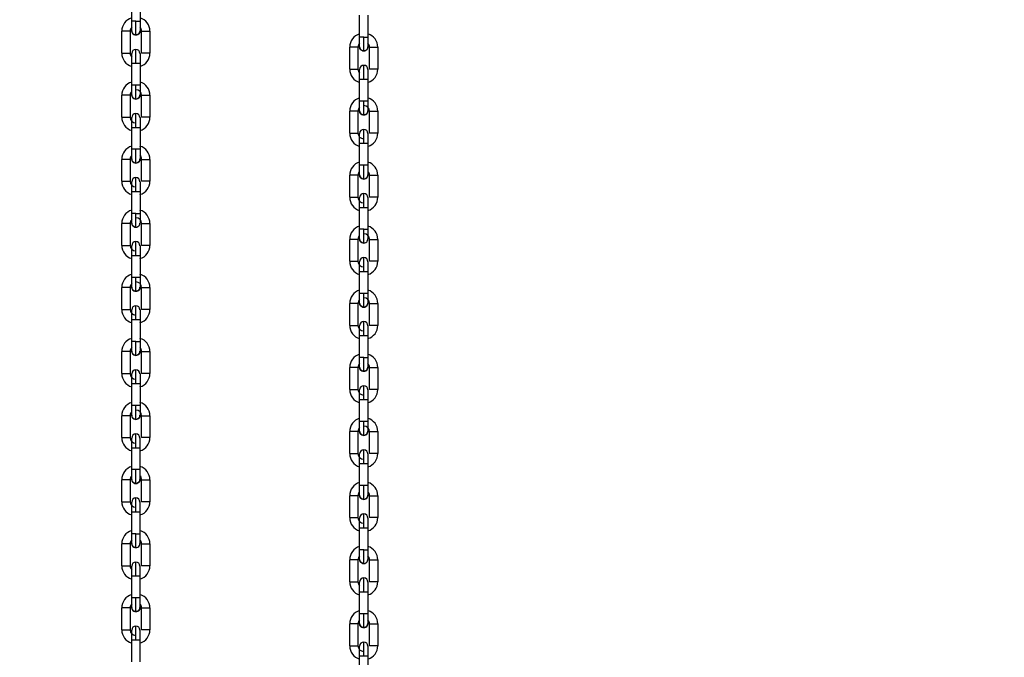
# Model space of a CAD drawing. Header units: inches. Extents: x 170 to 288, y 234 to 248.
# Tile 438 of 480: x 260.326 to 260.95, y 242.041 to 242.446. Entities that reach past the tile are written whole.
import ezdxf

# ---------------------------------------------------------------- set-up
doc = ezdxf.new("R2010")
doc.units = ezdxf.units.IN
doc.header["$LTSCALE"] = 0.25
doc.header["$MEASUREMENT"] = 0
doc.layers.add('ANNOTATIONS', color=1, linetype='Continuous')
doc.layers.add('STANDARD Z GUIDE MOTOR RH', color=7, linetype='Continuous')
doc.styles.add('ARIAL', font='arial.ttf', dxfattribs={"height": 0.09375})
doc.dimstyles.new('STANDARD$0', dxfattribs={"dimtxt": 0.09375, "dimasz": 0.09375, "dimexe": 0.03125, "dimexo": 0.046875, "dimgap": 0.09, "dimtad": 0, "dimtih": 1, "dimtoh": 1, "dimdec": 4, "dimzin": 0, "dimdsep": 46, "dimtxsty": 'ARIAL', "dimcen": 0.09, "dimadec": 0, "dimazin": 0, "dimtfac": 1, "dimtdec": 4, "dimtofl": 0, "dimtmove": 0, "dimatfit": 1, "dimfxl": 1, "dimtolj": 1, "dimtzin": 0, "dimarcsym": 0})

# ---------------------------------------------------------------- blocks, each defined once
blk = doc.blocks.new('*D53')
at = {"layer": 'ANNOTATIONS', "color": 0, "lineweight": -2, "transparency": 16777216}
for p, q in [((259.74769, 244.14378), (261.46263, 244.14378)), ((261.43138, 244.05003), (261.43138, 242.35904)), ((261.43138, 240.23319), (261.43138, 241.92418)), ((260.15394, 240.13944), (261.46263, 240.13944))]:
    blk.add_line(p, q, dxfattribs=at)
at = {"layer": 'ANNOTATIONS', "color": 0, "transparency": 16777216}
for points in [[(261.41575, 244.05003), (261.447, 244.05003), (261.43138, 244.14378)], [(261.41575, 240.23319), (261.447, 240.23319), (261.43138, 240.13944)]]:
    blk.add_solid(points, dxfattribs=at)
at = {"layer": 'defpoints', "color": 0, "transparency": 16777216}
for p in [(259.70081, 244.14378), (261.43138, 244.14378), (260.10706, 240.13944)]:
    blk.add_point(p, dxfattribs=at)
at = {"layer": 'ANNOTATIONS', "color": 0, "transparency": 16777216, "insert": (261.43138, 242.14161), "char_height": 0.09375, "attachment_point": 5, "style": 'ARIAL'}
blk.add_mtext('\\A1;OPENING \\PHEIGHT', dxfattribs=at)

msp = doc.modelspace()

# ---------------------------------------------------------------- linework, layer by layer
at = {"layer": 'STANDARD Z GUIDE MOTOR RH'}
for p, q in [((260.39658, 242.44461), (260.39658, 242.45852)), ((260.40183, 242.45852), (260.40183, 242.44461)), ((260.54117, 242.4345), (260.54117, 242.44841)), ((260.54642, 242.44841), (260.54642, 242.4345)), ((260.39921, 242.44461), (260.39658, 242.44461)), ((260.39028, 242.42428), (260.39028, 242.43819)), ((260.39553, 242.43819), (260.39553, 242.42428)), ((260.40288, 242.42428), (260.40288, 242.43819)), ((260.40813, 242.43819), (260.40813, 242.42428)), ((260.5438, 242.4345), (260.54117, 242.4345)), ((260.40813, 242.42428), (260.40288, 242.42428)), ((260.53487, 242.41417), (260.53487, 242.42808)), ((260.54012, 242.42808), (260.54012, 242.41417)), ((260.54747, 242.41417), (260.54747, 242.42808)), ((260.55272, 242.42808), (260.55272, 242.41417)), ((260.39658, 242.40395), (260.39658, 242.41786)), ((260.3992, 242.41786), (260.40183, 242.41786)), ((260.40183, 242.41786), (260.40183, 242.40395)), ((260.55272, 242.41417), (260.54747, 242.41417)), ((260.40183, 242.40395), (260.39658, 242.40395)), ((260.54117, 242.39384), (260.54117, 242.40775)), ((260.5438, 242.40775), (260.54642, 242.40775)), ((260.54642, 242.40775), (260.54642, 242.39384)), ((260.39028, 242.38362), (260.39028, 242.39753)), ((260.39553, 242.39753), (260.39553, 242.38362)), ((260.40288, 242.38362), (260.40288, 242.39753)), ((260.40813, 242.39753), (260.40813, 242.38362)), ((260.54642, 242.39384), (260.54117, 242.39384)), ((260.53487, 242.37351), (260.53487, 242.38742)), ((260.54012, 242.38742), (260.54012, 242.37351)), ((260.54747, 242.37351), (260.54747, 242.38742)), ((260.55272, 242.38742), (260.55272, 242.37351)), ((260.39028, 242.38362), (260.39553, 242.38362)), ((260.39658, 242.36329), (260.39658, 242.3772)), ((260.39658, 242.3772), (260.40106, 242.3772)), ((260.40183, 242.3772), (260.40183, 242.36329)), ((260.53487, 242.37351), (260.54012, 242.37351)), ((260.54117, 242.35318), (260.54117, 242.36709)), ((260.54117, 242.36709), (260.54565, 242.36709)), ((260.54642, 242.36709), (260.54642, 242.35318)), ((260.3992, 242.36329), (260.39658, 242.36329)), ((260.39028, 242.34296), (260.39028, 242.35687)), ((260.39553, 242.35687), (260.39553, 242.34296)), ((260.40288, 242.34296), (260.40288, 242.35687)), ((260.40288, 242.35687), (260.40813, 242.35687)), ((260.40813, 242.35687), (260.40813, 242.34296)), ((260.5438, 242.35318), (260.54117, 242.35318)), ((260.53487, 242.33285), (260.53487, 242.34676)), ((260.54012, 242.34676), (260.54012, 242.33285)), ((260.54747, 242.33285), (260.54747, 242.34676)), ((260.54747, 242.34676), (260.55272, 242.34676)), ((260.55272, 242.34676), (260.55272, 242.33285)), ((260.39658, 242.32263), (260.39658, 242.33654)), ((260.39658, 242.33654), (260.40183, 242.33654)), ((260.40183, 242.33654), (260.40183, 242.32263)), ((260.3992, 242.32263), (260.39658, 242.32263)), ((260.3992, 242.32263), (260.40183, 242.32263)), ((260.54117, 242.31252), (260.54117, 242.32643)), ((260.54117, 242.32643), (260.54642, 242.32643)), ((260.54642, 242.32643), (260.54642, 242.31252)), ((260.39028, 242.3023), (260.39028, 242.31621)), ((260.39553, 242.31621), (260.39028, 242.31621)), ((260.39553, 242.31621), (260.39553, 242.3023)), ((260.40288, 242.3023), (260.40288, 242.31621)), ((260.40813, 242.31621), (260.40813, 242.3023)), ((260.54379, 242.31252), (260.54117, 242.31252)), ((260.54379, 242.31252), (260.54642, 242.31252)), ((260.53487, 242.29219), (260.53487, 242.3061)), ((260.54012, 242.3061), (260.53487, 242.3061)), ((260.54012, 242.3061), (260.54012, 242.29219)), ((260.54747, 242.29219), (260.54747, 242.3061)), ((260.55272, 242.3061), (260.55272, 242.29219)), ((260.40183, 242.29824), (260.40183, 242.29708)), ((260.40813, 242.3023), (260.40288, 242.3023)), ((260.39658, 242.28197), (260.39658, 242.29588)), ((260.39658, 242.29588), (260.40021, 242.29588)), ((260.40183, 242.29588), (260.40183, 242.28197)), ((260.55272, 242.29219), (260.54747, 242.29219)), ((260.54117, 242.27186), (260.54117, 242.28577)), ((260.54117, 242.28577), (260.5448, 242.28577)), ((260.54642, 242.28813), (260.54642, 242.28697)), ((260.54642, 242.28577), (260.54642, 242.27186)), ((260.40183, 242.28197), (260.3992, 242.28197)), ((260.39028, 242.26163), (260.39028, 242.27555)), ((260.39553, 242.27555), (260.39553, 242.26163)), ((260.40288, 242.26163), (260.40288, 242.27555)), ((260.40813, 242.27555), (260.40813, 242.26163)), ((260.54642, 242.27186), (260.54379, 242.27186)), ((260.53487, 242.25153), (260.53487, 242.26544)), ((260.54012, 242.26544), (260.54012, 242.25153)), ((260.54747, 242.25153), (260.54747, 242.26544)), ((260.55272, 242.26544), (260.55272, 242.25153)), ((260.39658, 242.2413), (260.39658, 242.25521)), ((260.39658, 242.25521), (260.40183, 242.25521)), ((260.40183, 242.25521), (260.40183, 242.2413)), ((260.3992, 242.2413), (260.39658, 242.2413)), ((260.54117, 242.2312), (260.54117, 242.24511)), ((260.54117, 242.24511), (260.54642, 242.24511)), ((260.54642, 242.24511), (260.54642, 242.2312)), ((260.39028, 242.22097), (260.39028, 242.23488)), ((260.39553, 242.23488), (260.39553, 242.22097)), ((260.40288, 242.22097), (260.40288, 242.23488)), ((260.40813, 242.23488), (260.40812, 242.22097)), ((260.54379, 242.2312), (260.54117, 242.2312)), ((260.53487, 242.21087), (260.53487, 242.22478)), ((260.54012, 242.22478), (260.54012, 242.21087)), ((260.54747, 242.21087), (260.54747, 242.22478)), ((260.55272, 242.22478), (260.55272, 242.21087)), ((260.40812, 242.22097), (260.40288, 242.22097)), ((260.39658, 242.20064), (260.39658, 242.21455)), ((260.39658, 242.21455), (260.3992, 242.21455)), ((260.40183, 242.21455), (260.40183, 242.20064)), ((260.55272, 242.21087), (260.54747, 242.21087)), ((260.54117, 242.19054), (260.54117, 242.20445)), ((260.54117, 242.20445), (260.54379, 242.20445)), ((260.54642, 242.20445), (260.54642, 242.19054)), ((260.40183, 242.20064), (260.39658, 242.20064)), ((260.39028, 242.18031), (260.39028, 242.19422)), ((260.39553, 242.19422), (260.39553, 242.18031)), ((260.40287, 242.18031), (260.40287, 242.19422)), ((260.40812, 242.19422), (260.40812, 242.18031)), ((260.54642, 242.19054), (260.54117, 242.19054)), ((260.39028, 242.18031), (260.39553, 242.18031)), ((260.53487, 242.17021), (260.53487, 242.18412)), ((260.54012, 242.18412), (260.54012, 242.17021)), ((260.54747, 242.1702), (260.54747, 242.18412)), ((260.55272, 242.18412), (260.55272, 242.1702)), ((260.39657, 242.15998), (260.39658, 242.17389)), ((260.39658, 242.17389), (260.40106, 242.17389)), ((260.40182, 242.17389), (260.40182, 242.15998)), ((260.53487, 242.17021), (260.54012, 242.17021)), ((260.4002, 242.15998), (260.39657, 242.15998)), ((260.54117, 242.14987), (260.54117, 242.16379)), ((260.54117, 242.16379), (260.54565, 242.16379)), ((260.54642, 242.16378), (260.54642, 242.14987)), ((260.39028, 242.13965), (260.39028, 242.15356)), ((260.39552, 242.15356), (260.39552, 242.13965)), ((260.40287, 242.13965), (260.40287, 242.15356)), ((260.40287, 242.15356), (260.40812, 242.15356)), ((260.40812, 242.15356), (260.40812, 242.13965)), ((260.5448, 242.14987), (260.54117, 242.14987)), ((260.53487, 242.12954), (260.53487, 242.14345)), ((260.54012, 242.14345), (260.54012, 242.12954)), ((260.54747, 242.12954), (260.54747, 242.14345)), ((260.54747, 242.14345), (260.55271, 242.14345)), ((260.55271, 242.14345), (260.55271, 242.12954)), ((260.39657, 242.11932), (260.39657, 242.13323)), ((260.39657, 242.13323), (260.40182, 242.13323)), ((260.40182, 242.13323), (260.40182, 242.11932)), ((260.54117, 242.10921), (260.54117, 242.12312)), ((260.54117, 242.12312), (260.54642, 242.12312)), ((260.54642, 242.12312), (260.54641, 242.10921)), ((260.3992, 242.11932), (260.39657, 242.11932)), ((260.3992, 242.11932), (260.40182, 242.11932)), ((260.39027, 242.09899), (260.39027, 242.1129)), ((260.39552, 242.1129), (260.39027, 242.1129)), ((260.39552, 242.1129), (260.39552, 242.09899)), ((260.40287, 242.09899), (260.40287, 242.1129)), ((260.40812, 242.1129), (260.40812, 242.09899)), ((260.54379, 242.10921), (260.54117, 242.10921)), ((260.54379, 242.10921), (260.54641, 242.10921)), ((260.53487, 242.08888), (260.53487, 242.10279)), ((260.54012, 242.10279), (260.53487, 242.10279)), ((260.54012, 242.10279), (260.54012, 242.08888)), ((260.54746, 242.08888), (260.54746, 242.10279)), ((260.55271, 242.10279), (260.55271, 242.08888)), ((260.39657, 242.07866), (260.39657, 242.09257)), ((260.39657, 242.09257), (260.4002, 242.09257)), ((260.40182, 242.09257), (260.40182, 242.07866)), ((260.54116, 242.06855), (260.54116, 242.08246)), ((260.54116, 242.08246), (260.54479, 242.08246)), ((260.54641, 242.08246), (260.54641, 242.06855)), ((260.40182, 242.07866), (260.3992, 242.07866)), ((260.39027, 242.05833), (260.39027, 242.07224)), ((260.39552, 242.07224), (260.39552, 242.05833)), ((260.40287, 242.05833), (260.40287, 242.07224)), ((260.40812, 242.07224), (260.40812, 242.05833)), ((260.54641, 242.06855), (260.54379, 242.06855)), ((260.53487, 242.04822), (260.53487, 242.06213)), ((260.54011, 242.06213), (260.54011, 242.04822)), ((260.54746, 242.04822), (260.54746, 242.06213)), ((260.55271, 242.06213), (260.55271, 242.04822)), ((260.39657, 242.038), (260.39657, 242.05191)), ((260.39657, 242.05191), (260.40182, 242.05191)), ((260.40182, 242.05191), (260.40182, 242.038)), ((260.54116, 242.02789), (260.54116, 242.0418)), ((260.54116, 242.0418), (260.54641, 242.0418)), ((260.54641, 242.0418), (260.54641, 242.02789))]:
    msp.add_line(p, q, dxfattribs=at)
at = {"layer": 'STANDARD Z GUIDE MOTOR RH', "flags": 128}
for points in [[(260.39658, 242.43844), (260.39658, 242.43891), (260.39658, 242.43948), (260.39658, 242.44225), (260.39658, 242.44341), (260.39658, 242.44461)], [(260.39921, 242.43582), (260.39921, 242.4373), (260.39921, 242.43839), (260.39921, 242.43973), (260.39921, 242.44125), (260.39921, 242.44461)], [(260.40183, 242.44461), (260.40183, 242.44341), (260.40183, 242.44225), (260.40183, 242.44025), (260.40183, 242.43948), (260.40183, 242.43844)], [(260.39553, 242.43819), (260.39533, 242.43819), (260.39028, 242.43819)], [(260.39921, 242.43582), (260.3982, 242.43602), (260.39735, 242.43659), (260.39678, 242.43744), (260.39658, 242.43844)], [(260.40183, 242.43844), (260.40163, 242.43744), (260.40106, 242.43659), (260.40021, 242.43602), (260.39921, 242.43582)], [(260.40288, 242.43819), (260.40308, 242.43819), (260.40365, 242.43819), (260.4045, 242.43819), (260.40813, 242.43819)], [(260.54117, 242.42834), (260.54117, 242.42881), (260.54117, 242.42938), (260.54117, 242.43214), (260.54117, 242.4333), (260.54117, 242.4345)], [(260.5438, 242.42571), (260.5438, 242.42719), (260.5438, 242.42829), (260.5438, 242.42962), (260.5438, 242.43114), (260.5438, 242.4345)], [(260.54642, 242.4345), (260.54642, 242.4333), (260.54642, 242.43214), (260.54642, 242.43014), (260.54642, 242.42938), (260.54642, 242.42834)], [(260.39028, 242.42428), (260.39391, 242.42428), (260.39476, 242.42428), (260.39553, 242.42428)], [(260.39658, 242.42022), (260.39658, 242.42356), (260.39658, 242.42391), (260.39658, 242.42403)], [(260.3992, 242.41786), (260.3992, 242.41958), (260.3992, 242.42123), (260.3992, 242.42275), (260.3992, 242.42517), (260.3992, 242.42598), (260.3992, 242.42665)], [(260.40183, 242.42403), (260.40183, 242.42129), (260.40183, 242.42022), (260.40183, 242.41786)], [(260.54012, 242.42808), (260.53992, 242.42808), (260.53487, 242.42808)], [(260.5438, 242.42571), (260.54279, 242.42591), (260.54194, 242.42648), (260.54137, 242.42733), (260.54117, 242.42834)], [(260.54642, 242.42834), (260.54622, 242.42733), (260.54565, 242.42648), (260.5448, 242.42591), (260.5438, 242.42571)], [(260.54747, 242.42808), (260.54767, 242.42808), (260.54824, 242.42808), (260.54909, 242.42808), (260.55272, 242.42808)], [(260.39658, 242.41786), (260.39658, 242.41906), (260.39658, 242.42022)], [(260.39658, 242.41786), (260.3982, 242.41786), (260.3992, 242.41786)], [(260.5438, 242.40775), (260.5438, 242.40947), (260.5438, 242.41112), (260.5438, 242.41264), (260.5438, 242.41506), (260.5438, 242.41588), (260.5438, 242.41655)], [(260.53487, 242.41417), (260.5385, 242.41417), (260.53935, 242.41417), (260.54012, 242.41417)], [(260.54117, 242.4138), (260.54117, 242.41392)], [(260.54117, 242.41011), (260.54117, 242.41345), (260.54117, 242.4138)], [(260.54117, 242.40775), (260.54117, 242.40896), (260.54117, 242.41011)], [(260.54642, 242.41392), (260.54642, 242.41118)], [(260.54642, 242.41118), (260.54642, 242.41011)], [(260.54642, 242.41011), (260.54642, 242.40775)], [(260.39658, 242.39778), (260.39658, 242.40052), (260.39658, 242.40159), (260.39658, 242.40395)], [(260.3992, 242.39516), (260.3992, 242.39533), (260.3992, 242.39773), (260.3992, 242.39906), (260.3992, 242.40223), (260.3992, 242.40395)], [(260.40183, 242.40395), (260.40183, 242.40159), (260.40183, 242.40052), (260.40183, 242.39778)], [(260.54117, 242.40775), (260.54279, 242.40775), (260.5438, 242.40775)], [(260.39553, 242.39753), (260.39291, 242.39753), (260.3919, 242.39753), (260.39048, 242.39753), (260.39028, 242.39753)], [(260.3992, 242.39516), (260.3982, 242.39536), (260.39735, 242.39593), (260.39678, 242.39678), (260.39658, 242.39778)], [(260.40183, 242.39778), (260.40163, 242.39678), (260.40106, 242.39593), (260.40021, 242.39536), (260.3992, 242.39516)], [(260.40288, 242.39753), (260.40651, 242.39753), (260.40736, 242.39753), (260.40813, 242.39753)], [(260.54117, 242.38767), (260.54117, 242.39042), (260.54117, 242.39148), (260.54117, 242.39384)], [(260.5438, 242.38505), (260.5438, 242.38522), (260.5438, 242.38763), (260.5438, 242.38896), (260.5438, 242.39213), (260.5438, 242.39384)], [(260.54642, 242.39384), (260.54642, 242.39148), (260.54642, 242.39042), (260.54642, 242.38767)], [(260.3992, 242.3772), (260.3992, 242.37891), (260.3992, 242.38056), (260.3992, 242.38342), (260.3992, 242.38451), (260.3992, 242.38599)], [(260.54012, 242.38742), (260.5375, 242.38742), (260.53649, 242.38742), (260.53507, 242.38742), (260.53487, 242.38742)], [(260.5438, 242.38505), (260.54279, 242.38525), (260.54194, 242.38582), (260.54137, 242.38667), (260.54117, 242.38767)], [(260.54642, 242.38767), (260.54622, 242.38667), (260.54565, 242.38582), (260.5448, 242.38525), (260.5438, 242.38505)], [(260.54747, 242.38742), (260.5511, 242.38742), (260.55195, 242.38742), (260.55272, 242.38742)], [(260.39658, 242.38063), (260.39658, 242.38156), (260.39658, 242.38337)], [(260.39658, 242.3784), (260.39658, 242.38063), (260.39658, 242.38156)], [(260.40183, 242.38337), (260.40183, 242.38233), (260.40183, 242.38156), (260.40183, 242.3784), (260.40183, 242.3772)], [(260.40813, 242.38362), (260.40651, 242.38362), (260.4055, 242.38362), (260.40288, 242.38362)], [(260.39658, 242.3772), (260.39658, 242.3784)], [(260.40106, 242.3772), (260.40163, 242.3772), (260.40183, 242.3772)], [(260.54117, 242.37052), (260.54117, 242.37145), (260.54117, 242.37326)], [(260.5438, 242.36709), (260.5438, 242.36881), (260.5438, 242.37046), (260.5438, 242.37331), (260.5438, 242.3744), (260.5438, 242.37588)], [(260.54642, 242.37326), (260.54642, 242.37222), (260.54642, 242.37145), (260.54642, 242.3683), (260.54642, 242.36709)], [(260.55272, 242.37351), (260.5511, 242.37351), (260.55009, 242.37351), (260.54747, 242.37351)], [(260.54117, 242.3683), (260.54117, 242.37052), (260.54117, 242.37145)], [(260.54117, 242.36709), (260.54117, 242.3683)], [(260.54565, 242.36709), (260.54622, 242.36709), (260.54642, 242.36709)], [(260.39658, 242.35712), (260.39658, 242.35816), (260.39658, 242.35893), (260.39658, 242.36209), (260.39658, 242.36329)], [(260.3992, 242.3545), (260.3992, 242.35598), (260.3992, 242.35707), (260.3992, 242.35992), (260.3992, 242.36157), (260.3992, 242.36329)], [(260.40183, 242.36329), (260.40021, 242.36329), (260.3992, 242.36329)], [(260.40183, 242.36329), (260.40183, 242.36208), (260.40183, 242.35986), (260.40183, 242.35893), (260.40183, 242.35712)], [(260.39553, 242.35687), (260.39476, 242.35687), (260.39391, 242.35687), (260.39028, 242.35687)], [(260.3992, 242.3545), (260.3982, 242.3547), (260.39735, 242.35526), (260.39678, 242.35612), (260.39658, 242.35712)], [(260.40183, 242.35712), (260.40163, 242.35612), (260.40106, 242.35526), (260.40021, 242.3547), (260.3992, 242.3545)], [(260.54117, 242.34701), (260.54117, 242.34805), (260.54117, 242.34882), (260.54117, 242.35198), (260.54117, 242.35318)], [(260.5438, 242.34439), (260.5438, 242.34587), (260.5438, 242.34696), (260.5438, 242.34982), (260.5438, 242.35147), (260.5438, 242.35318)], [(260.54642, 242.35318), (260.5448, 242.35318), (260.5438, 242.35318)], [(260.54642, 242.35318), (260.54642, 242.35198), (260.54642, 242.34975), (260.54642, 242.34882), (260.54642, 242.34701)], [(260.39028, 242.34296), (260.3929, 242.34296), (260.39391, 242.34296), (260.39553, 242.34296)], [(260.39658, 242.33654), (260.39658, 242.3389), (260.39658, 242.33996), (260.39658, 242.34271)], [(260.3992, 242.33654), (260.3992, 242.33825), (260.3992, 242.34142), (260.3992, 242.34276), (260.3992, 242.34533)], [(260.40183, 242.34271), (260.40183, 242.33996)], [(260.40813, 242.34296), (260.40793, 242.34296), (260.40736, 242.34296), (260.40288, 242.34296)], [(260.54012, 242.34676), (260.53935, 242.34676), (260.5385, 242.34676), (260.53487, 242.34676)], [(260.5438, 242.34439), (260.54279, 242.34459), (260.54194, 242.34516), (260.54137, 242.34601), (260.54117, 242.34701)], [(260.54642, 242.34701), (260.54622, 242.34601), (260.54565, 242.34516), (260.5448, 242.34459), (260.5438, 242.34439)], [(260.40183, 242.33996), (260.40183, 242.3389)], [(260.40183, 242.3389), (260.40183, 242.33654)], [(260.54379, 242.32643), (260.54379, 242.32815), (260.54379, 242.33132), (260.54379, 242.33265), (260.54379, 242.33522)], [(260.53487, 242.33285), (260.5375, 242.33285), (260.5385, 242.33285), (260.54012, 242.33285)], [(260.54117, 242.32643), (260.54117, 242.32879), (260.54117, 242.32986), (260.54117, 242.3326)], [(260.54642, 242.3326), (260.54642, 242.32986), (260.54642, 242.32879), (260.54642, 242.32643)], [(260.55272, 242.33285), (260.55252, 242.33285), (260.55195, 242.33285), (260.54747, 242.33285)], [(260.39658, 242.31646), (260.39658, 242.3192), (260.39658, 242.32027), (260.39658, 242.32263)], [(260.3992, 242.31383), (260.3992, 242.3145), (260.3992, 242.31532), (260.3992, 242.31774), (260.3992, 242.31926), (260.3992, 242.32091), (260.3992, 242.32263)], [(260.40183, 242.32263), (260.40183, 242.32142), (260.40183, 242.32027), (260.40183, 242.3175), (260.40183, 242.31693), (260.40183, 242.31646)], [(260.3992, 242.31383), (260.3982, 242.31403), (260.39735, 242.3146), (260.39678, 242.31545), (260.39658, 242.31646)], [(260.40288, 242.31621), (260.4055, 242.31621), (260.40651, 242.31621), (260.40813, 242.31621)], [(260.54117, 242.30635), (260.54117, 242.30909), (260.54117, 242.31016), (260.54117, 242.31252)], [(260.54379, 242.30373), (260.54379, 242.3044), (260.54379, 242.30521), (260.54379, 242.30764), (260.54379, 242.30916), (260.54379, 242.3108), (260.54379, 242.31252)], [(260.54642, 242.31252), (260.54642, 242.31132), (260.54642, 242.31016), (260.54642, 242.30739), (260.54642, 242.30682), (260.54642, 242.30635)], [(260.3992, 242.29588), (260.3992, 242.29924), (260.3992, 242.30076), (260.3992, 242.30319), (260.3992, 242.304), (260.3992, 242.30467)], [(260.54379, 242.30373), (260.54279, 242.30393), (260.54194, 242.3045), (260.54137, 242.30535), (260.54117, 242.30635)], [(260.54747, 242.3061), (260.55009, 242.3061), (260.5511, 242.3061), (260.55272, 242.3061)], [(260.39028, 242.3023), (260.39533, 242.3023), (260.39553, 242.3023)], [(260.39658, 242.301), (260.39658, 242.30157), (260.39658, 242.30204)], [(260.39658, 242.29824), (260.39658, 242.301), (260.39658, 242.30157)], [(260.39658, 242.29708), (260.39658, 242.29824)], [(260.40183, 242.30204), (260.40183, 242.30193)], [(260.40183, 242.30193), (260.40183, 242.30157)], [(260.40183, 242.30157), (260.40183, 242.29824)], [(260.39658, 242.29588), (260.39658, 242.29708)], [(260.40021, 242.29588), (260.40106, 242.29588), (260.40183, 242.29588)], [(260.40183, 242.29708), (260.40183, 242.29588)], [(260.53487, 242.29219), (260.53992, 242.29219), (260.54012, 242.29219)], [(260.54117, 242.28813), (260.54117, 242.2909), (260.54117, 242.29147), (260.54117, 242.29194)], [(260.54117, 242.2909), (260.54117, 242.29147)], [(260.54379, 242.28577), (260.54379, 242.28913), (260.54379, 242.29065), (260.54379, 242.29308), (260.54379, 242.29389), (260.54379, 242.29456)], [(260.54642, 242.29194), (260.54642, 242.29182)], [(260.54642, 242.29182), (260.54642, 242.29147), (260.54642, 242.28813)], [(260.54117, 242.28697), (260.54117, 242.28813)], [(260.54117, 242.28577), (260.54117, 242.28697)], [(260.5448, 242.28577), (260.54565, 242.28577), (260.54642, 242.28577)], [(260.54642, 242.28697), (260.54642, 242.28577)], [(260.39658, 242.2758), (260.39658, 242.2776), (260.39658, 242.27854), (260.39658, 242.28076), (260.39658, 242.28197)], [(260.3992, 242.28197), (260.3982, 242.28197), (260.39658, 242.28197)], [(260.3992, 242.27317), (260.3992, 242.27575), (260.3992, 242.27708), (260.3992, 242.28025), (260.3992, 242.28197)], [(260.40183, 242.28197), (260.40183, 242.27961), (260.40183, 242.27854), (260.40183, 242.2758)], [(260.39553, 242.27555), (260.39391, 242.27555), (260.3929, 242.27555), (260.39028, 242.27555)], [(260.3992, 242.27317), (260.3982, 242.27337), (260.39735, 242.27394), (260.39678, 242.27479), (260.39658, 242.2758)], [(260.40183, 242.2758), (260.40163, 242.27479), (260.40106, 242.27394), (260.40021, 242.27337), (260.3992, 242.27317)], [(260.40288, 242.27555), (260.40793, 242.27555), (260.40813, 242.27555)], [(260.54117, 242.26569), (260.54117, 242.2675), (260.54117, 242.26843), (260.54117, 242.27066), (260.54117, 242.27186)], [(260.54379, 242.27186), (260.54279, 242.27186), (260.54117, 242.27186)], [(260.54379, 242.26307), (260.54379, 242.26564), (260.54379, 242.26697), (260.54379, 242.27014), (260.54379, 242.27186)], [(260.54642, 242.27186), (260.54642, 242.2695), (260.54642, 242.26843), (260.54642, 242.26569)], [(260.39028, 242.26163), (260.39048, 242.26163), (260.39105, 242.26163), (260.3919, 242.26163), (260.39553, 242.26163)], [(260.39658, 242.25958), (260.39658, 242.26138)], [(260.3992, 242.25521), (260.3992, 242.25693), (260.3992, 242.25858), (260.3992, 242.2601), (260.3992, 242.26143), (260.3992, 242.26401)], [(260.40183, 242.26138), (260.40183, 242.25958), (260.40183, 242.25864), (260.40183, 242.25642), (260.40183, 242.25521)], [(260.40813, 242.26163), (260.40736, 242.26163), (260.40651, 242.26163), (260.40288, 242.26163)], [(260.54012, 242.26544), (260.5385, 242.26544), (260.53749, 242.26544), (260.53487, 242.26544)], [(260.54379, 242.26307), (260.54279, 242.26327), (260.54194, 242.26383), (260.54137, 242.26469), (260.54117, 242.26569)], [(260.54642, 242.26569), (260.54622, 242.26469), (260.54565, 242.26383), (260.5448, 242.26327), (260.54379, 242.26307)], [(260.54747, 242.26544), (260.55252, 242.26544), (260.55272, 242.26544)], [(260.39658, 242.25864), (260.39658, 242.25958)], [(260.39658, 242.25521), (260.39658, 242.25864)], [(260.54379, 242.24511), (260.54379, 242.24682), (260.54379, 242.24847), (260.54379, 242.24999), (260.54379, 242.25133), (260.54379, 242.2539)], [(260.53487, 242.25153), (260.53507, 242.25153), (260.53564, 242.25153), (260.53649, 242.25153), (260.54012, 242.25153)], [(260.54117, 242.24947), (260.54117, 242.25128)], [(260.54117, 242.24853), (260.54117, 242.24947)], [(260.54117, 242.24511), (260.54117, 242.24853)], [(260.54642, 242.25128), (260.54642, 242.24947), (260.54642, 242.24853), (260.54642, 242.24631), (260.54642, 242.24511)], [(260.55272, 242.25153), (260.55195, 242.25153), (260.5511, 242.25153), (260.54747, 242.25153)], [(260.39658, 242.23514), (260.39658, 242.23561), (260.39658, 242.23618), (260.39658, 242.23894), (260.39658, 242.2401), (260.39658, 242.2413)], [(260.3992, 242.23251), (260.3992, 242.23399), (260.3992, 242.23509), (260.3992, 242.23794), (260.3992, 242.23959), (260.3992, 242.2413)], [(260.40183, 242.2413), (260.40183, 242.2401), (260.40183, 242.23694), (260.40183, 242.23618), (260.40183, 242.23514)], [(260.39553, 242.23488), (260.39533, 242.23488), (260.39028, 242.23488)], [(260.3992, 242.23251), (260.3982, 242.23271), (260.39735, 242.23328), (260.39678, 242.23413), (260.39658, 242.23514)], [(260.40183, 242.23514), (260.40163, 242.23413), (260.40106, 242.23328), (260.40021, 242.23271), (260.3992, 242.23251)], [(260.40288, 242.23488), (260.40308, 242.23488), (260.40364, 242.23488), (260.4045, 242.23488), (260.40813, 242.23488)], [(260.54117, 242.22503), (260.54117, 242.2255), (260.54117, 242.22607), (260.54117, 242.22884), (260.54117, 242.22999), (260.54117, 242.2312)], [(260.54379, 242.2224), (260.54379, 242.22389), (260.54379, 242.22498), (260.54379, 242.22783), (260.54379, 242.22948), (260.54379, 242.2312)], [(260.54642, 242.2312), (260.54642, 242.22999), (260.54642, 242.22684), (260.54642, 242.22607), (260.54642, 242.22503)], [(260.3992, 242.21455), (260.3992, 242.21627), (260.3992, 242.21792), (260.3992, 242.21944), (260.3992, 242.22268), (260.3992, 242.22318), (260.3992, 242.22335)], [(260.54012, 242.22478), (260.53992, 242.22478), (260.53487, 242.22478)], [(260.54379, 242.2224), (260.54279, 242.2226), (260.54194, 242.22317), (260.54137, 242.22402), (260.54117, 242.22503)], [(260.54642, 242.22503), (260.54622, 242.22402), (260.54565, 242.22317), (260.5448, 242.2226), (260.54379, 242.2224)], [(260.54747, 242.22478), (260.54767, 242.22478), (260.54824, 242.22478), (260.54909, 242.22478), (260.55272, 242.22478)], [(260.39028, 242.22097), (260.39391, 242.22097), (260.39476, 242.22097), (260.39553, 242.22097)], [(260.39658, 242.2206), (260.39658, 242.22072)], [(260.39658, 242.21576), (260.39658, 242.21691), (260.39658, 242.2206)], [(260.40183, 242.22072), (260.40183, 242.21798), (260.40183, 242.21691), (260.40183, 242.21455)], [(260.39658, 242.21455), (260.39658, 242.21576)], [(260.3992, 242.21455), (260.40021, 242.21455), (260.40183, 242.21455)], [(260.53487, 242.21087), (260.5385, 242.21087), (260.53935, 242.21087), (260.54012, 242.21087)], [(260.54117, 242.2105), (260.54117, 242.21061)], [(260.54117, 242.20565), (260.54117, 242.20681), (260.54117, 242.2105)], [(260.54379, 242.20445), (260.54379, 242.20616), (260.54379, 242.20781), (260.54379, 242.20933), (260.54379, 242.21257), (260.54379, 242.21307), (260.54379, 242.21324)], [(260.54642, 242.21061), (260.54642, 242.20787)], [(260.54117, 242.20445), (260.54117, 242.20565)], [(260.54379, 242.20445), (260.5448, 242.20445), (260.54642, 242.20445)], [(260.54642, 242.20787), (260.54642, 242.20681), (260.54642, 242.20445)], [(260.39658, 242.19447), (260.39658, 242.19722), (260.39658, 242.19828), (260.39658, 242.20064)], [(260.3992, 242.19185), (260.3992, 242.19202), (260.3992, 242.19252), (260.3992, 242.19576), (260.3992, 242.19728), (260.3992, 242.19893), (260.3992, 242.20064)], [(260.40183, 242.20064), (260.40183, 242.19828), (260.40183, 242.19722), (260.40183, 242.19447)], [(260.39553, 242.19422), (260.3929, 242.19422), (260.3919, 242.19422), (260.39028, 242.19422)], [(260.3992, 242.19185), (260.3982, 242.19205), (260.39734, 242.19262), (260.39678, 242.19347), (260.39658, 242.19447)], [(260.40183, 242.19447), (260.40163, 242.19347), (260.40106, 242.19262), (260.4002, 242.19205), (260.3992, 242.19185)], [(260.40287, 242.19422), (260.4065, 242.19422), (260.40736, 242.19422), (260.40812, 242.19422)], [(260.54117, 242.18437), (260.54117, 242.18711), (260.54117, 242.18818), (260.54117, 242.19054)], [(260.54379, 242.18174), (260.54379, 242.18191), (260.54379, 242.18241), (260.54379, 242.18565), (260.54379, 242.18717), (260.54379, 242.18882), (260.54379, 242.19054)], [(260.54642, 242.19054), (260.54642, 242.18818), (260.54642, 242.18711), (260.54642, 242.18437)], [(260.39658, 242.17902), (260.39658, 242.18006)], [(260.39658, 242.17825), (260.39658, 242.17902)], [(260.3992, 242.17389), (260.3992, 242.17561), (260.3992, 242.17726), (260.3992, 242.18011), (260.3992, 242.1812), (260.3992, 242.18268)], [(260.40182, 242.18006), (260.40182, 242.17959), (260.40182, 242.17902), (260.40182, 242.17625)], [(260.40182, 242.17959), (260.40182, 242.17902)], [(260.40812, 242.18031), (260.4065, 242.18031), (260.4055, 242.18031), (260.40287, 242.18031)], [(260.54012, 242.18412), (260.53749, 242.18412), (260.53649, 242.18412), (260.53487, 242.18412)], [(260.54379, 242.18174), (260.54279, 242.18194), (260.54194, 242.18251), (260.54137, 242.18336), (260.54117, 242.18437)], [(260.54642, 242.18437), (260.54622, 242.18336), (260.54565, 242.18251), (260.5448, 242.18194), (260.54379, 242.18174)], [(260.54747, 242.18412), (260.5511, 242.18412), (260.55195, 242.18412), (260.55272, 242.18412)], [(260.39658, 242.17389), (260.39658, 242.1751), (260.39658, 242.17825)], [(260.40106, 242.17389), (260.40162, 242.17389), (260.40182, 242.17389)], [(260.40182, 242.17625), (260.40182, 242.1751)], [(260.40182, 242.1751), (260.40182, 242.17389)], [(260.54379, 242.16379), (260.54379, 242.1655), (260.54379, 242.16715), (260.54379, 242.17), (260.54379, 242.1711), (260.54379, 242.17258)], [(260.54117, 242.16378), (260.54117, 242.16499), (260.54117, 242.16815), (260.54117, 242.16891), (260.54117, 242.16995)], [(260.54642, 242.16995), (260.54642, 242.16948), (260.54642, 242.16891), (260.54642, 242.16615)], [(260.54642, 242.16948), (260.54642, 242.16891)], [(260.54642, 242.16615), (260.54642, 242.16499)], [(260.55272, 242.1702), (260.5511, 242.1702), (260.55009, 242.1702), (260.54747, 242.1702)], [(260.39657, 242.15381), (260.39657, 242.15485), (260.39657, 242.15562), (260.39657, 242.15878), (260.39657, 242.15998)], [(260.3992, 242.15119), (260.3992, 242.15376), (260.3992, 242.1551), (260.3992, 242.15662), (260.3992, 242.15827), (260.3992, 242.15998)], [(260.40182, 242.15998), (260.40106, 242.15998), (260.4002, 242.15998)], [(260.40182, 242.15998), (260.40182, 242.15878), (260.40182, 242.15655), (260.40182, 242.15562), (260.40182, 242.15381)], [(260.54565, 242.16379), (260.54622, 242.16378), (260.54642, 242.16378)], [(260.54642, 242.16499), (260.54642, 242.16378)], [(260.3992, 242.15119), (260.3982, 242.15139), (260.39734, 242.15196), (260.39677, 242.15281), (260.39657, 242.15381)], [(260.40182, 242.15381), (260.40162, 242.15281), (260.40106, 242.15196), (260.4002, 242.15139), (260.3992, 242.15119)], [(260.39552, 242.15356), (260.39533, 242.15356), (260.39476, 242.15356), (260.39028, 242.15356)], [(260.54117, 242.14371), (260.54117, 242.14475), (260.54117, 242.14551), (260.54117, 242.14867), (260.54117, 242.14987)], [(260.54379, 242.14108), (260.54379, 242.14366), (260.54379, 242.14499), (260.54379, 242.14651), (260.54379, 242.14816), (260.54379, 242.14987)], [(260.54642, 242.14987), (260.54565, 242.14987), (260.5448, 242.14987)], [(260.54642, 242.14987), (260.54642, 242.14867), (260.54642, 242.14645), (260.54642, 242.14551), (260.54642, 242.14371)], [(260.3992, 242.13323), (260.3992, 242.13495), (260.3992, 242.13812), (260.3992, 242.13945), (260.3992, 242.14202)], [(260.54012, 242.14345), (260.53992, 242.14345), (260.53935, 242.14345), (260.53487, 242.14345)], [(260.54379, 242.14108), (260.54279, 242.14128), (260.54193, 242.14185), (260.54137, 242.1427), (260.54117, 242.14371)], [(260.54642, 242.14371), (260.54622, 242.1427), (260.54565, 242.14185), (260.5448, 242.14128), (260.54379, 242.14108)], [(260.39028, 242.13965), (260.3929, 242.13965), (260.3939, 242.13965), (260.39552, 242.13965)], [(260.39657, 242.13559), (260.39657, 242.13666), (260.39657, 242.1394)], [(260.39657, 242.13323), (260.39657, 242.13559)], [(260.40182, 242.1394), (260.40182, 242.13759)], [(260.40182, 242.13759), (260.40182, 242.13666)], [(260.40182, 242.13666), (260.40182, 242.13323)], [(260.40812, 242.13965), (260.40792, 242.13965), (260.40735, 242.13965), (260.40287, 242.13965)], [(260.53487, 242.12954), (260.53749, 242.12954), (260.5385, 242.12954), (260.54012, 242.12954)], [(260.54117, 242.12655), (260.54117, 242.12929)], [(260.54379, 242.12312), (260.54379, 242.12484), (260.54379, 242.12801), (260.54379, 242.12934), (260.54379, 242.13192)], [(260.54642, 242.12929), (260.54642, 242.12748)], [(260.55271, 242.12954), (260.55251, 242.12954), (260.55195, 242.12954), (260.54747, 242.12954)], [(260.54117, 242.12548), (260.54117, 242.12655)], [(260.54117, 242.12312), (260.54117, 242.12548)], [(260.54642, 242.12748), (260.54642, 242.12655)], [(260.54642, 242.12655), (260.54642, 242.12312)], [(260.39657, 242.11315), (260.39657, 242.11327), (260.39657, 242.11362), (260.39657, 242.11696), (260.39657, 242.11812), (260.39657, 242.11932)], [(260.3992, 242.11053), (260.3992, 242.1112), (260.3992, 242.11201), (260.3992, 242.11443), (260.3992, 242.11596), (260.3992, 242.11932)], [(260.40182, 242.11932), (260.40182, 242.11812), (260.40182, 242.11696), (260.40182, 242.11419), (260.40182, 242.11362), (260.40182, 242.11315)], [(260.3992, 242.11053), (260.39819, 242.11073), (260.39734, 242.1113), (260.39677, 242.11215), (260.39657, 242.11315)], [(260.40287, 242.1129), (260.4055, 242.1129), (260.4065, 242.1129), (260.40812, 242.1129)], [(260.54117, 242.10304), (260.54117, 242.10316), (260.54117, 242.10351), (260.54117, 242.10685), (260.54117, 242.10801), (260.54117, 242.10921)], [(260.54379, 242.10042), (260.54379, 242.10109), (260.54379, 242.1019), (260.54379, 242.10433), (260.54379, 242.10585), (260.54379, 242.10921)], [(260.54641, 242.10921), (260.54641, 242.10801), (260.54641, 242.10685), (260.54641, 242.10408), (260.54641, 242.10351), (260.54641, 242.10304)], [(260.39027, 242.09899), (260.39532, 242.09899), (260.39552, 242.09899)], [(260.39657, 242.0977), (260.39657, 242.09827), (260.39657, 242.09874)], [(260.39657, 242.09257), (260.39657, 242.09377), (260.39657, 242.09493), (260.39657, 242.0977), (260.39657, 242.09827)], [(260.3992, 242.09257), (260.3992, 242.09428), (260.3992, 242.09593), (260.3992, 242.09745), (260.3992, 242.09988), (260.3992, 242.10069), (260.3992, 242.10136)], [(260.40182, 242.09874), (260.40182, 242.09862), (260.40182, 242.09827), (260.40182, 242.09493)], [(260.40812, 242.09899), (260.40449, 242.09899), (260.40364, 242.09899), (260.40307, 242.09899), (260.40287, 242.09899)], [(260.54379, 242.10042), (260.54279, 242.10062), (260.54193, 242.10119), (260.54137, 242.10204), (260.54117, 242.10304)], [(260.54746, 242.10279), (260.55009, 242.10279), (260.55109, 242.10279), (260.55271, 242.10279)], [(260.4002, 242.09257), (260.40105, 242.09257), (260.40182, 242.09257)], [(260.40182, 242.09493), (260.40182, 242.09377), (260.40182, 242.09257)], [(260.54379, 242.08246), (260.54379, 242.08418), (260.54379, 242.08583), (260.54379, 242.08735), (260.54379, 242.08977), (260.54379, 242.09059), (260.54379, 242.09125)], [(260.53487, 242.08888), (260.53992, 242.08888), (260.54012, 242.08888)], [(260.54116, 242.08246), (260.54116, 242.08367), (260.54116, 242.08482), (260.54116, 242.08759), (260.54116, 242.08816)], [(260.54116, 242.08759), (260.54116, 242.08816), (260.54116, 242.08863)], [(260.54641, 242.08863), (260.54641, 242.08851)], [(260.54641, 242.08851), (260.54641, 242.08816)], [(260.54641, 242.08816), (260.54641, 242.08482)], [(260.55271, 242.08888), (260.54908, 242.08888), (260.54823, 242.08888), (260.54766, 242.08888), (260.54746, 242.08888)], [(260.54479, 242.08246), (260.54565, 242.08246), (260.54641, 242.08246)], [(260.54641, 242.08482), (260.54641, 242.08367), (260.54641, 242.08246)], [(260.39657, 242.07249), (260.39657, 242.0743), (260.39657, 242.07523), (260.39657, 242.07866)], [(260.3992, 242.07866), (260.39819, 242.07866), (260.39657, 242.07866)], [(260.3992, 242.06987), (260.39819, 242.07007), (260.39734, 242.07063), (260.39677, 242.07149), (260.39657, 242.07249)], [(260.3992, 242.06987), (260.3992, 242.07244), (260.3992, 242.07377), (260.3992, 242.07694), (260.3992, 242.07866)], [(260.40182, 242.07249), (260.40162, 242.07149), (260.40105, 242.07063), (260.4002, 242.07007), (260.3992, 242.06987)], [(260.40182, 242.07866), (260.40182, 242.0763), (260.40182, 242.07523), (260.40182, 242.07249)], [(260.39552, 242.07224), (260.39475, 242.07224), (260.3939, 242.07224), (260.39027, 242.07224)], [(260.40287, 242.07224), (260.40792, 242.07224), (260.40812, 242.07224)], [(260.54116, 242.06238), (260.54116, 242.06419), (260.54116, 242.06512), (260.54116, 242.06855)], [(260.54379, 242.06855), (260.54278, 242.06855), (260.54116, 242.06855)], [(260.54379, 242.05976), (260.54379, 242.06233), (260.54379, 242.06367), (260.54379, 242.06684), (260.54379, 242.06855)], [(260.54641, 242.06855), (260.54641, 242.06619), (260.54641, 242.06512), (260.54641, 242.06238)], [(260.3992, 242.05191), (260.3992, 242.05362), (260.3992, 242.05527), (260.3992, 242.05813), (260.3992, 242.05922), (260.3992, 242.0607)], [(260.54011, 242.06213), (260.53935, 242.06213), (260.53849, 242.06213), (260.53487, 242.06213)], [(260.54379, 242.05976), (260.54278, 242.05996), (260.54193, 242.06053), (260.54136, 242.06138), (260.54116, 242.06238)], [(260.54641, 242.06238), (260.54621, 242.06138), (260.54565, 242.06053), (260.54479, 242.05996), (260.54379, 242.05976)], [(260.54746, 242.06213), (260.55251, 242.06213), (260.55271, 242.06213)], [(260.39027, 242.05833), (260.39047, 242.05833), (260.39189, 242.05833), (260.3929, 242.05833), (260.39552, 242.05833)], [(260.39657, 242.05627), (260.39657, 242.05808)], [(260.39657, 242.05533), (260.39657, 242.05627)], [(260.39657, 242.05191), (260.39657, 242.05311), (260.39657, 242.05533)], [(260.40182, 242.05808), (260.40182, 242.05704), (260.40182, 242.05627), (260.40182, 242.05311), (260.40182, 242.05191)], [(260.40812, 242.05833), (260.40735, 242.05833), (260.4065, 242.05833), (260.40287, 242.05833)], [(260.40182, 242.05311), (260.40182, 242.05191)], [(260.53487, 242.04822), (260.53506, 242.04822), (260.53649, 242.04822), (260.53749, 242.04822), (260.54011, 242.04822)], [(260.54116, 242.04523), (260.54116, 242.04616), (260.54116, 242.04797)], [(260.54379, 242.0418), (260.54379, 242.04352), (260.54379, 242.04517), (260.54379, 242.04802), (260.54379, 242.04911), (260.54379, 242.05059)], [(260.54641, 242.04797), (260.54641, 242.04693)], [(260.55271, 242.04822), (260.55194, 242.04822), (260.55109, 242.04822), (260.54746, 242.04822)], [(260.54116, 242.0418), (260.54116, 242.043), (260.54116, 242.04523)], [(260.54641, 242.04693), (260.54641, 242.04616)], [(260.54641, 242.04616), (260.54641, 242.043), (260.54641, 242.0418)], [(260.54641, 242.043), (260.54641, 242.0418)]]:
    msp.add_lwpolyline(points, dxfattribs=at)
at = {"layer": 'STANDARD Z GUIDE MOTOR RH'}
for centre, radius, start, end in [((260.39907, 242.43819), 0.00879, 106.4727, 179.99859), ((260.40052, 242.54501), 0.1004, 269.24766, 270.74551), ((260.39934, 242.43819), 0.00879, 359.99883, 73.52472), ((260.39907, 242.43819), 0.00354, 134.72401, 179.99883), ((260.39921, 242.43844), 0.00262, 179.99883, 359.99884), ((260.39934, 242.43819), 0.00354, 359.99883, 45.27433), ((260.54367, 242.42808), 0.00879, 106.4727, 179.99859), ((260.54393, 242.42808), 0.00879, 359.99883, 73.52472), ((260.54367, 242.42808), 0.00354, 134.72401, 179.99883), ((260.54512, 242.5349), 0.1004, 269.24766, 270.74551), ((260.54393, 242.42808), 0.00354, 359.99883, 45.27433), ((260.39907, 242.42428), 0.00879, 179.99883, 253.52472), ((260.39907, 242.42428), 0.00354, 179.99883, 225.27376), ((260.3992, 242.42403), 0.00262, 359.97985, 179.97983), ((260.39934, 242.42428), 0.00879, 286.47294, 359.99883), ((260.5438, 242.42834), 0.00262, 179.99883, 359.99884), ((260.5438, 242.41392), 0.00262, 359.97985, 179.97983), ((260.54367, 242.41417), 0.00879, 179.99883, 253.52472), ((260.54367, 242.41417), 0.00354, 179.99883, 225.27376), ((260.54393, 242.41417), 0.00879, 286.47294, 359.99883), ((260.39907, 242.39753), 0.00879, 106.4727, 179.99859), ((260.39934, 242.39753), 0.00879, 359.99883, 73.52472), ((260.39907, 242.39753), 0.00354, 134.72374, 179.99883), ((260.3992, 242.39778), 0.00262, 179.99883, 359.99884), ((260.39934, 242.39753), 0.00354, 359.99883, 89.99883), ((260.54366, 242.38742), 0.00879, 106.4727, 179.99859), ((260.54393, 242.38742), 0.00879, 359.99883, 73.52472), ((260.3992, 242.38337), 0.00262, 359.97985, 179.97983), ((260.54366, 242.38742), 0.00354, 134.72374, 179.99883), ((260.5438, 242.38767), 0.00262, 179.99883, 359.99884), ((260.54393, 242.38742), 0.00354, 359.99883, 89.99883), ((260.39907, 242.38362), 0.00879, 179.99883, 253.52472), ((260.39907, 242.38362), 0.00354, 179.99883, 269.99883), ((260.39934, 242.38362), 0.00879, 286.47294, 359.99883), ((260.54366, 242.37351), 0.00879, 179.99883, 253.52472), ((260.54366, 242.37351), 0.00354, 179.99883, 269.99883), ((260.5438, 242.37326), 0.00262, 359.97985, 179.97983), ((260.54393, 242.37351), 0.00879, 286.47294, 359.99883), ((260.39907, 242.35687), 0.00879, 106.4727, 179.99859), ((260.39933, 242.35687), 0.00879, 359.99883, 73.52472), ((260.39907, 242.35687), 0.00354, 134.72374, 179.99883), ((260.3992, 242.35712), 0.00262, 179.99883, 359.99884), ((260.39933, 242.35687), 0.00354, 359.99883, 45.27411), ((260.54366, 242.34676), 0.00879, 106.4727, 179.99859), ((260.54393, 242.34676), 0.00879, 359.99883, 73.52472), ((260.54366, 242.34676), 0.00354, 134.72374, 179.99883), ((260.54393, 242.34676), 0.00354, 359.99883, 45.27411), ((260.39907, 242.34296), 0.00879, 179.99883, 253.52472), ((260.39907, 242.34296), 0.00354, 179.99883, 269.99883), ((260.3992, 242.34271), 0.00262, 359.97985, 179.97983), ((260.39933, 242.34296), 0.00879, 286.47294, 359.99883), ((260.5438, 242.34701), 0.00262, 179.99883, 359.99884), ((260.54379, 242.3326), 0.00262, 359.97985, 179.97983), ((260.54366, 242.33285), 0.00879, 179.99883, 253.52472), ((260.54366, 242.33285), 0.00354, 179.99883, 269.99883), ((260.54393, 242.33285), 0.00879, 286.47294, 359.99883), ((260.39907, 242.31621), 0.00879, 106.4727, 179.99859), ((260.39933, 242.31621), 0.00879, 359.99883, 73.52472), ((260.39907, 242.31621), 0.00354, 134.72374, 179.99883), ((260.3992, 242.31646), 0.00262, 179.99883, 359.99941), ((260.39933, 242.31621), 0.00354, 359.99883, 89.99883), ((260.54366, 242.3061), 0.00879, 106.4727, 179.99859), ((260.54393, 242.3061), 0.00879, 359.99883, 73.52472), ((260.3992, 242.30204), 0.00262, 359.97985, 179.97983), ((260.54366, 242.3061), 0.00354, 134.72374, 179.99883), ((260.54379, 242.30635), 0.00262, 179.99883, 359.99941), ((260.54393, 242.3061), 0.00354, 359.99883, 89.99883), ((260.39907, 242.3023), 0.00879, 179.99883, 253.52472), ((260.39907, 242.3023), 0.00354, 179.99883, 269.99883), ((260.39933, 242.3023), 0.00879, 286.47294, 359.99883), ((260.54366, 242.29219), 0.00879, 179.99883, 253.52472), ((260.54366, 242.29219), 0.00354, 179.99883, 269.99883), ((260.54379, 242.29194), 0.00262, 359.97985, 179.97983), ((260.54393, 242.29219), 0.00879, 286.47294, 359.99883), ((260.39907, 242.27555), 0.00879, 106.4727, 179.99859), ((260.39933, 242.27555), 0.00354, 359.99883, 89.99883), ((260.39933, 242.27555), 0.00879, 359.99883, 73.52472), ((260.39907, 242.27555), 0.00354, 134.72374, 179.99883), ((260.3992, 242.2758), 0.00262, 179.99883, 359.99884), ((260.54366, 242.26544), 0.00879, 106.4727, 179.99859), ((260.54392, 242.26544), 0.00879, 359.99883, 73.52472), ((260.54366, 242.26544), 0.00354, 134.72374, 179.99883), ((260.54392, 242.26544), 0.00354, 359.99883, 89.99883), ((260.39907, 242.26163), 0.00879, 179.99883, 253.52472), ((260.39907, 242.26163), 0.00354, 179.99883, 269.99883), ((260.3992, 242.26138), 0.00262, 359.97985, 179.97983), ((260.39933, 242.26163), 0.00879, 286.47294, 359.99883), ((260.54379, 242.26569), 0.00262, 179.99883, 359.99884), ((260.54379, 242.25128), 0.00262, 359.97985, 179.97983), ((260.54366, 242.25153), 0.00879, 179.99883, 253.52472), ((260.54366, 242.25153), 0.00354, 179.99883, 269.99883), ((260.54392, 242.25153), 0.00879, 286.47294, 359.99883), ((260.39907, 242.23488), 0.00879, 106.4727, 179.99859), ((260.40052, 242.3417), 0.1004, 269.24766, 270.74551), ((260.39933, 242.23488), 0.00879, 359.99883, 73.52472), ((260.39907, 242.23488), 0.00354, 134.72374, 179.99883), ((260.3992, 242.23514), 0.00262, 179.99883, 359.99884), ((260.39933, 242.23488), 0.00354, 359.99883, 45.27436), ((260.54366, 242.22478), 0.00879, 106.4727, 179.99859), ((260.54511, 242.33159), 0.1004, 269.24766, 270.74551), ((260.54392, 242.22478), 0.00879, 359.99883, 73.52472), ((260.3992, 242.22072), 0.00262, 359.97985, 179.97983), ((260.54366, 242.22478), 0.00354, 134.72374, 179.99883), ((260.54379, 242.22503), 0.00262, 179.99883, 359.99884), ((260.54392, 242.22478), 0.00354, 359.99883, 45.27436), ((260.39907, 242.22097), 0.00879, 179.99883, 253.52472), ((260.39907, 242.22097), 0.00354, 179.99883, 269.99883), ((260.39933, 242.22097), 0.00879, 286.47294, 359.99883), ((260.54366, 242.21087), 0.00879, 179.99883, 253.52472), ((260.54366, 242.21087), 0.00354, 179.99883, 269.99883), ((260.54379, 242.21061), 0.00262, 359.97985, 179.97983), ((260.54392, 242.21087), 0.00879, 286.47294, 359.99883), ((260.39907, 242.19422), 0.00879, 106.4727, 179.99859), ((260.39933, 242.19422), 0.00354, 359.99883, 89.99883), ((260.39933, 242.19422), 0.00879, 359.99883, 73.52472), ((260.39907, 242.19422), 0.00354, 134.72374, 179.99883), ((260.3992, 242.19447), 0.00262, 179.99883, 359.99884), ((260.54366, 242.18412), 0.00879, 106.4727, 179.99859), ((260.54392, 242.18412), 0.00879, 359.99883, 73.52472), ((260.54366, 242.18412), 0.00354, 134.72374, 179.99883), ((260.54392, 242.18412), 0.00354, 359.99883, 89.99883), ((260.39907, 242.18031), 0.00879, 179.99883, 253.52472), ((260.39907, 242.18031), 0.00354, 179.99883, 269.99883), ((260.3992, 242.18006), 0.00262, 359.97985, 179.97983), ((260.39933, 242.18031), 0.00879, 286.47294, 359.99883), ((260.54379, 242.18437), 0.00262, 179.99883, 359.99884), ((260.54379, 242.16995), 0.00262, 359.97985, 179.97983), ((260.54366, 242.1702), 0.00879, 179.99883, 253.52472), ((260.54366, 242.1702), 0.00354, 179.99883, 269.99883), ((260.54392, 242.1702), 0.00879, 286.47294, 359.99883), ((260.39907, 242.15356), 0.00879, 106.4727, 179.99859), ((260.39933, 242.15356), 0.00879, 359.99883, 73.52472), ((260.39907, 242.15356), 0.00354, 134.72374, 179.99883), ((260.3992, 242.15381), 0.00262, 179.99883, 359.99884), ((260.39933, 242.15356), 0.00354, 359.99883, 45.27413), ((260.54366, 242.14345), 0.00879, 106.4727, 179.99859), ((260.54392, 242.14345), 0.00879, 359.99883, 73.52472), ((260.3992, 242.1394), 0.00262, 359.97985, 179.97983), ((260.54366, 242.14345), 0.00354, 134.72374, 179.99883), ((260.54379, 242.14371), 0.00262, 179.99883, 359.99884), ((260.54392, 242.14345), 0.00354, 359.99883, 45.27413), ((260.39907, 242.13965), 0.00879, 179.99883, 253.52472), ((260.39907, 242.13965), 0.00354, 179.99883, 269.99883), ((260.39933, 242.13965), 0.00879, 286.47294, 359.99883), ((260.54366, 242.12954), 0.00879, 179.99883, 253.52472), ((260.54366, 242.12954), 0.00354, 179.99883, 269.99883), ((260.54379, 242.12929), 0.00262, 359.97985, 179.97983), ((260.54392, 242.12954), 0.00879, 286.47294, 359.99883), ((260.39907, 242.1129), 0.00879, 106.4727, 179.99859), ((260.39933, 242.1129), 0.00879, 359.99883, 73.52472), ((260.39907, 242.1129), 0.00354, 134.72393, 179.99883), ((260.3992, 242.11315), 0.00262, 179.99883, 359.99941), ((260.39933, 242.1129), 0.00354, 359.99883, 45.27431), ((260.54366, 242.10279), 0.00879, 106.4727, 179.99859), ((260.54392, 242.10279), 0.00879, 359.99883, 73.52472), ((260.54366, 242.10279), 0.00354, 134.72393, 179.99883), ((260.54392, 242.10279), 0.00354, 359.99883, 45.27431), ((260.39907, 242.09899), 0.00879, 179.99883, 253.52472), ((260.39907, 242.09899), 0.00354, 179.99883, 225.27433), ((260.3992, 242.09874), 0.00262, 359.97985, 179.97983), ((260.39933, 242.09899), 0.00879, 286.47294, 359.99883), ((260.54379, 242.10304), 0.00262, 179.99883, 359.99941), ((260.54379, 242.08863), 0.00262, 359.97985, 179.97983), ((260.54366, 242.08888), 0.00879, 179.99883, 253.52472), ((260.54366, 242.08888), 0.00354, 179.99883, 225.27433), ((260.54392, 242.08888), 0.00879, 286.47294, 359.99883), ((260.39907, 242.07224), 0.00879, 106.4727, 179.99859), ((260.39933, 242.07224), 0.00879, 359.99883, 73.52472), ((260.39907, 242.07224), 0.00354, 134.72424, 179.99883), ((260.3992, 242.07249), 0.00262, 179.99883, 359.99884), ((260.39933, 242.07224), 0.00354, 359.99883, 45.27418), ((260.54366, 242.06213), 0.00879, 106.4727, 179.99859), ((260.54392, 242.06213), 0.00879, 359.99883, 73.52472), ((260.3992, 242.05808), 0.00262, 359.97985, 179.97983), ((260.54366, 242.06213), 0.00354, 134.72424, 179.99883), ((260.54379, 242.06238), 0.00262, 179.99883, 359.99884), ((260.54392, 242.06213), 0.00354, 359.99883, 45.27418), ((260.39907, 242.05833), 0.00879, 179.99883, 253.52472), ((260.39907, 242.05833), 0.00354, 179.99883, 269.99883), ((260.39933, 242.05833), 0.00879, 286.47294, 359.99883), ((260.54366, 242.04822), 0.00879, 179.99883, 253.52472), ((260.54366, 242.04822), 0.00354, 179.99883, 269.99883), ((260.54379, 242.04797), 0.00262, 359.97985, 179.97983), ((260.54392, 242.04822), 0.00879, 286.47294, 359.99883)]:
    msp.add_arc(centre, radius, start, end, dxfattribs=at)

# ---------------------------------------------------------------- dimensions: what is measured, and where the dimension line sits
at = {"layer": 'ANNOTATIONS'}
dim = msp.add_linear_dim(base=(261.43138, 244.14378), p1=(260.10706, 240.13944), p2=(259.70081, 244.14378), angle=90, text='OPENING \\PHEIGHT', dimstyle='STANDARD$0', dxfattribs=at)
dim.commit()
dim.dimension.update_dxf_attribs({"geometry": '*D53', "text_midpoint": (261.43138, 242.14161)})

doc.saveas('drawing.dxf')
